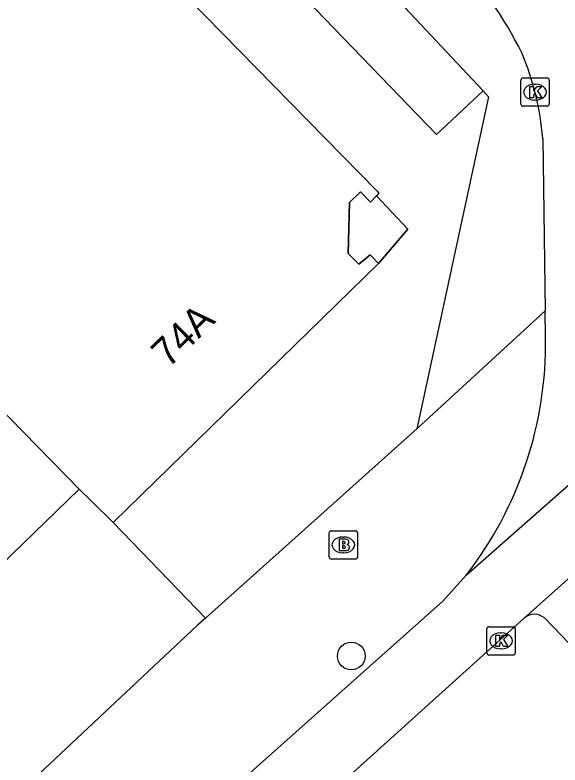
# Model space of a CAD drawing. Extents: x 161882 to 162509, y 381687 to 382379.
# Drawn here: x 162471.29 to 162490.53, y 381812.79 to 381839.26 of the extents above; entities that cross this region are included whole.
import ezdxf

# ---------------------------------------------------------------- set-up
doc = ezdxf.new("R2010")
doc.units = 0
for name, color, linetype in [('IMGEO_Boom', 7, 'Continuous'), ('IMGEO_Brandkraan', 7, 'Continuous'), ('IMGEO_Fietspad_gesloten', 7, 'Continuous'), ('IMGEO_Kolk', 7, 'Continuous'), ('IMGEO_Pand', 7, 'Continuous'), ('IMGEO_Pand_nummerreeks', 7, 'Continuous'), ('IMGEO_Pand_overbouw', 7, 'Continuous'), ('IMGEO_Voetpad_open', 7, 'Continuous')]:
    doc.layers.add(name, color=color, linetype=linetype)

msp = doc.modelspace()

# ---------------------------------------------------------------- linework, layer by layer
at = {"layer": 'IMGEO_Boom'}
msp.add_circle((162483.161, 381816.631), 0.489, dxfattribs=at)
at = {"layer": 'IMGEO_Brandkraan'}
for p, q in [((162482.381, 381820.127), (162482.381, 381820.979)), ((162482.456, 381821.053), (162483.308, 381821.053)), ((162483.382, 381820.979), (162483.382, 381820.127)), ((162482.869, 381820.833), (162482.894, 381820.833)), ((162482.892, 381820.273), (162482.867, 381820.273)), ((162483.308, 381820.053), (162482.456, 381820.053))]:
    msp.add_line(p, q, dxfattribs=at)
for points in [[(162482.381, 381820.127), (162482.381, 381820.979)], [(162482.456, 381821.053), (162483.308, 381821.053)], [(162483.382, 381820.979), (162483.382, 381820.127)], [(162482.729, 381820.753), (162482.729, 381820.353), (162482.942, 381820.353)], [(162482.96, 381820.753), (162482.729, 381820.753)], [(162482.908, 381820.672), (162482.854, 381820.672), (162482.854, 381820.596)], [(162482.854, 381820.596), (162482.907, 381820.596)], [(162482.916, 381820.52), (162482.854, 381820.52), (162482.854, 381820.439)], [(162482.854, 381820.439), (162482.916, 381820.439)], [(162483.308, 381820.053), (162482.456, 381820.053)]]:
    msp.add_lwpolyline(points, dxfattribs=at)
for centre, radius, start, end in [((162482.458, 381820.977), 0.0765, 91.552, 178.448), ((162482.458, 381820.977), 0.0765, 91.552, 178.448), ((162483.306, 381820.977), 0.0765, 1.552, 88.448), ((162483.306, 381820.977), 0.0765, 1.552, 88.448), ((162482.909, 381820.634), 0.0379, 267.8285, 90.9355), ((162482.964, 381820.608), 0.145, 59.4692, 91.5367), ((162482.989, 381820.655), 0.0922, 285.5137, 58.1501), ((162482.917, 381820.479), 0.0404, 269.8759, 90.5077), ((162482.994, 381820.463), 0.105, 301.3115, 78.989), ((162482.458, 381820.129), 0.0765, 181.552, 268.448), ((162482.458, 381820.129), 0.0765, 181.552, 268.448), ((162482.948, 381820.604), 0.251, 268.6676, 293.5347), ((162483.306, 381820.129), 0.0765, 271.552, 358.448), ((162483.306, 381820.129), 0.0765, 271.552, 358.448)]:
    msp.add_arc(centre, radius, start, end, dxfattribs=at)
for centre, major_axis, ratio, start_param, end_param in [((162482.868, 381820.553), (-0.387, 0.002), 0.722429, 4.712389, 7.853982), ((162482.893, 381820.553), (-0.39, 0.002), 0.717154, 1.570796, 4.712389)]:
    msp.add_ellipse(centre, major_axis=major_axis, ratio=ratio, start_param=start_param, end_param=end_param, dxfattribs=at)
at = {"layer": 'IMGEO_Fietspad_gesloten'}
for points in [[(162489.918, 381834.902), (162490.005, 381828.82)], [(162490.018, 381827.882), (162490.005, 381828.82)], [(162487.223, 381819.486), (162494.314, 381825.738), (162494.66, 381826.067)], [(162489.267, 381817.973), (162492.968, 381821.276)], [(162471.599, 381805.42), (162472.804, 381806.46), (162486.388, 381818.566), (162487.223, 381819.486)], [(162489.267, 381817.973), (162474.799, 381804.92)]]:
    msp.add_lwpolyline(points, dxfattribs=at)
for centre, radius, start, end in [((162475.916, 381831.276), 14.837, 26.6163, 42.6391), ((162480.254, 381834.142), 9.694, 4.4979, 22.9579), ((162476.678, 381827.66), 13.342, 322.2203, 0.9549)]:
    msp.add_arc(centre, radius, start, end, dxfattribs=at)
at = {"layer": 'IMGEO_Kolk'}
for p, q in [((162489.147, 381836.11), (162489.147, 381836.962)), ((162489.222, 381837.036), (162490.074, 381837.036)), ((162489.635, 381836.816), (162489.66, 381836.816)), ((162490.148, 381836.962), (162490.148, 381836.11)), ((162490.074, 381836.036), (162489.222, 381836.036)), ((162489.658, 381836.256), (162489.633, 381836.256)), ((162487.947, 381816.741), (162487.947, 381817.593)), ((162488.022, 381817.667), (162488.874, 381817.667)), ((162488.948, 381817.593), (162488.948, 381816.741)), ((162488.435, 381817.447), (162488.46, 381817.447)), ((162488.458, 381816.887), (162488.433, 381816.887)), ((162488.874, 381816.667), (162488.022, 381816.667))]:
    msp.add_line(p, q, dxfattribs=at)
for points in [[(162489.147, 381836.11), (162489.147, 381836.962)], [(162489.222, 381837.036), (162490.074, 381837.036)], [(162490.148, 381836.962), (162490.148, 381836.11)], [(162489.468, 381836.736), (162489.591, 381836.736), (162489.591, 381836.585), (162489.721, 381836.736), (162489.885, 381836.736), (162489.739, 381836.585), (162489.892, 381836.336), (162489.74, 381836.336), (162489.655, 381836.5), (162489.591, 381836.433), (162489.591, 381836.336), (162489.468, 381836.336), (162489.468, 381836.736)], [(162490.074, 381836.036), (162489.222, 381836.036)], [(162487.947, 381816.741), (162487.947, 381817.593)], [(162488.022, 381817.667), (162488.874, 381817.667)], [(162488.948, 381817.593), (162488.948, 381816.741)], [(162488.268, 381817.367), (162488.391, 381817.367), (162488.391, 381817.216), (162488.521, 381817.367), (162488.685, 381817.367), (162488.539, 381817.216), (162488.692, 381816.967), (162488.54, 381816.967), (162488.455, 381817.131), (162488.391, 381817.064), (162488.391, 381816.967), (162488.268, 381816.967), (162488.268, 381817.367)], [(162488.874, 381816.667), (162488.022, 381816.667)]]:
    msp.add_lwpolyline(points, dxfattribs=at)
for centre, start, end in [((162489.224, 381836.96), 91.552, 178.448), ((162489.224, 381836.96), 91.552, 178.448), ((162490.072, 381836.96), 1.552, 88.448), ((162490.072, 381836.96), 1.552, 88.448), ((162489.224, 381836.112), 181.552, 268.448), ((162489.224, 381836.112), 181.552, 268.448), ((162490.072, 381836.112), 271.552, 358.448), ((162490.072, 381836.112), 271.552, 358.448), ((162488.024, 381817.591), 91.552, 178.448), ((162488.024, 381817.591), 91.552, 178.448), ((162488.872, 381817.591), 1.552, 88.448), ((162488.872, 381817.591), 1.552, 88.448), ((162488.024, 381816.743), 181.552, 268.448), ((162488.024, 381816.743), 181.552, 268.448), ((162488.872, 381816.743), 271.552, 358.448), ((162488.872, 381816.743), 271.552, 358.448)]:
    msp.add_arc(centre, 0.0765, start, end, dxfattribs=at)
for centre, major_axis, ratio, start_param, end_param in [((162489.634, 381836.536), (-0.387, 0.002), 0.722429, 4.712389, 7.853982), ((162489.659, 381836.536), (-0.39, 0.002), 0.717154, 1.570796, 4.712389), ((162488.434, 381817.167), (-0.387, 0.002), 0.722429, 4.712389, 7.853982), ((162488.459, 381817.167), (-0.39, 0.002), 0.717154, 1.570796, 4.712389)]:
    msp.add_ellipse(centre, major_axis=major_axis, ratio=ratio, start_param=start_param, end_param=end_param, dxfattribs=at)
at = {"layer": 'IMGEO_Pand'}
for points in [[(162474.369, 381842.947), (162484.06, 381833.051), (162484.135, 381832.974), (162484.047, 381832.876)], [(162484.123, 381830.492), (162483.825, 381830.795), (162483.431, 381830.459), (162483.054, 381830.84), (162483.099, 381832.64), (162483.484, 381833.016), (162483.846, 381832.652), (162484.047, 381832.876)], [(162484.123, 381830.492), (162474.756, 381821.342)], [(162473.56, 381822.527), (162466.185, 381830.057)], [(162464.294, 381813.553), (162468.154, 381817.292), (162468.433, 381817.005), (162469.863, 381818.389), (162469.584, 381818.676), (162473.56, 381822.527)], [(162474.756, 381821.342), (162473.995, 381822.096), (162473.56, 381822.527)]]:
    msp.add_lwpolyline(points, dxfattribs=at)
at = {"layer": 'IMGEO_Pand_overbouw'}
msp.add_lwpolyline([(162484.047, 381832.876), (162483.846, 381832.652), (162483.484, 381833.016), (162483.099, 381832.64), (162483.054, 381830.84), (162483.431, 381830.459), (162483.825, 381830.795), (162484.123, 381830.492), (162485.164, 381831.701)], close=True, dxfattribs=at)
at = {"layer": 'IMGEO_Voetpad_open'}
for points in [[(162482.294, 381842.465), (162487.818, 381836.577)], [(162487.818, 381836.577), (162486.175, 381835.035), (162480.595, 381840.829)], [(162487.818, 381836.577), (162488.009, 381836.373), (162485.481, 381824.651)], [(162484.047, 381832.876), (162485.164, 381831.701), (162484.123, 381830.492)], [(162490.005, 381828.82), (162485.481, 381824.651)], [(162485.481, 381824.651), (162478.012, 381817.966)], [(162474.756, 381821.342), (162478.012, 381817.966)], [(162478.012, 381817.966), (162477.732, 381817.717), (162462.828, 381803.734), (162439.634, 381784.212)], [(162493.449, 381814.374), (162489.981, 381817.975)]]:
    msp.add_lwpolyline(points, dxfattribs=at)
msp.add_arc((162489.625, 381817.561), 0.546, 49.2951, 131.0259, dxfattribs=at)

# ---------------------------------------------------------------- texts
at = {"layer": 'IMGEO_Pand_nummerreeks'}
msp.add_text('74A', height=1, rotation=44.3297, dxfattribs=at).set_placement((162476.709, 381826.772))

doc.saveas('drawing.dxf')
